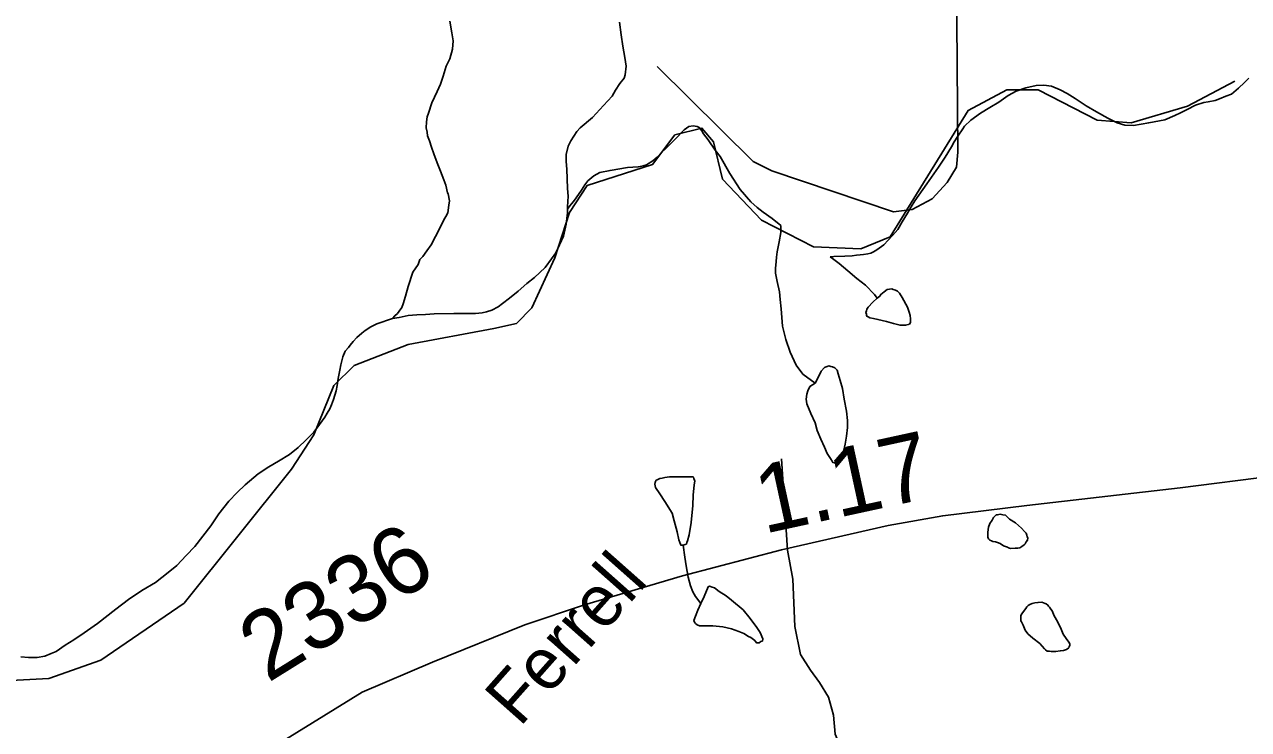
# Model space of a CAD drawing. Extents: x 2001466 to 31450019, y -30647475 to 847247.
# Drawn here: x 2192710 to 2197224, y 772361 to 774962 of the extents above; entities that cross this region are included whole.
import ezdxf

# ---------------------------------------------------------------- set-up
doc = ezdxf.new("R2010")
doc.units = 0
for name, color, linetype in [('Exist Hydrographic Creek Single Shore', 7, 'Continuous'), ('Exist Hydrographic Misc Water Feature', 7, 'Continuous'), ('Exist Road Non-System Type 51', 7, 'Continuous'), ('Exist Road Secondary Mileage Hundredths English Label', 7, 'Continuous'), ('Exist Road Secondary Type 51 Attributed', 7, 'Continuous'), ('Exist Road Secondary Type 51 Label', 7, 'Continuous'), ('Exist Road Secondary Type 51 Number Label', 7, 'Continuous')]:
    doc.layers.add(name, color=color, linetype=linetype)

msp = doc.modelspace()

# ---------------------------------------------------------------- linework, layer by layer
at = {"layer": 'Exist Hydrographic Creek Single Shore'}
for points in [[(2194665.1, 774101), (2194719, 774267.8), (2194785, 774368.2), (2195026, 774445.2), (2195108, 774555.1), (2195208, 774579.3), (2195250.1, 774529.1), (2195284.1, 774390.7), (2195427, 774240.1), (2195619, 774141.1), (2195794.1, 774134.2), (2195901.9, 774177.9), (2196190, 774644.3), (2196332.1, 774720.1), (2196448, 774721), (2196666, 774608.3), (2196791, 774599.2), (2196999, 774660.5), (2197173.1, 774752)], [(2194440.1, 773840.5), (2194524, 773858.5), (2194581, 773916.3), (2194665.1, 774101)], [(2189235.1, 771215), (2189251.1, 771372.1), (2189334.1, 771459), (2189923, 771669.9), (2190855, 771932.9), (2190996.1, 772002.1), (2191145.1, 772110.7), (2191527.2, 772322.6), (2192217, 772518.3), (2192800.1, 772549), (2192991, 772617.2), (2193298, 772827.5), (2193694.1, 773321.1), (2193777, 773447.4), (2193850, 773629.6), (2193925, 773703.5), (2194124.1, 773781.4), (2194440.1, 773840.5)]]:
    msp.add_lwpolyline(points, dxfattribs=at)
at = {"layer": 'Exist Hydrographic Misc Water Feature'}
for points in [[(2194277.7, 774973.2), (2194286.1, 774930.9), (2194290, 774901.2), (2194288.4, 774871), (2194278.5, 774835.1), (2194264.6, 774807.2), (2194253.1, 774770.8), (2194243.5, 774741.1), (2194231.4, 774714.9), (2194212.1, 774672.8), (2194200.2, 774634.8), (2194194.1, 774620.7), (2194192.4, 774602.8), (2194190.4, 774580.7), (2194194.5, 774564.7), (2194196.5, 774550.6), (2194202.7, 774532.6), (2194211.1, 774508.6), (2194219.1, 774484.7), (2194231.2, 774450.8), (2194243.7, 774420.9), (2194255.8, 774389.1), (2194264, 774369.2), (2194269.9, 774341.1), (2194271.8, 774337.2), (2194276.5, 774311.3), (2194274.2, 774295.4), (2194270.3, 774267.2), (2194263, 774253.3), (2194256.6, 774241.3), (2194238.8, 774205.1), (2194225, 774179.1), (2194209.9, 774148.6), (2194193.4, 774126.3), (2194178.1, 774105.9), (2194168, 774094.1)], [(2194903.5, 774969.5), (2194909.9, 774923.5), (2194916.3, 774881.6), (2194924, 774839.8), (2194928.6, 774807.5), (2194924.9, 774775.6), (2194920.8, 774763.7), (2194905, 774743.3), (2194889.6, 774719.3), (2194877.3, 774697.2), (2194845.3, 774663.1), (2194804.1, 774619), (2194758.6, 774580.5), (2194746.5, 774566.5), (2194724.5, 774532.5), (2194714.9, 774512.4), (2194707.3, 774482.3), (2194707.3, 774456.3), (2194709.4, 774428), (2194711.4, 774392.4), (2194711.8, 774356.3), (2194714.1, 774328.4), (2194712.4, 774288.5), (2194712.4, 774280.4)], [(2197224.1, 774763.7), (2197208.1, 774747.5), (2197186.6, 774727.2), (2197160.8, 774705.1), (2197140.2, 774696.9), (2197116.5, 774687.1), (2197101.1, 774680.9), (2197074.8, 774676.7), (2197058.6, 774674.3), (2197028.5, 774664.3), (2196996.9, 774648.3), (2196973.3, 774636.1), (2196951.2, 774625.6), (2196915.3, 774609.6), (2196855.4, 774599.1), (2196799.2, 774588.6), (2196767.7, 774590.5), (2196739.2, 774598.4), (2196705.3, 774616.1), (2196663.3, 774639.9), (2196624.7, 774661.5), (2196584.8, 774689.1), (2196554.6, 774707.1), (2196528.4, 774720.8), (2196496.8, 774734.4), (2196468.5, 774738.3), (2196440.4, 774736), (2196402.7, 774728), (2196367, 774715.5), (2196336.7, 774699.4), (2196302.8, 774675.3), (2196269.4, 774654.8), (2196235.4, 774634.8), (2196199.5, 774608.6), (2196175.9, 774586.6), (2196169.5, 774576.2), (2196151.9, 774550.1), (2196138.2, 774528.2), (2196128.3, 774510.2), (2196104.5, 774472), (2196080.7, 774435.8), (2196037.3, 774373.5), (2195993.6, 774311.1), (2195979.9, 774289.2), (2195965.9, 774265), (2195946.2, 774233), (2195930.4, 774205), (2195910.8, 774182.9), (2195878.6, 774148.4), (2195853.1, 774130.3), (2195841, 774122.4), (2195831, 774118.2), (2195819.5, 774115.1), (2195803.5, 774113.4), (2195791, 774112.1), (2195778.3, 774110.4), (2195761.9, 774108.8), (2195735.2, 774107.1), (2195694.2, 774105.6), (2195681.3, 774104.3)], [(2195498.6, 774220), (2195466.4, 774245.5), (2195433.8, 774269.5), (2195412.1, 774287), (2195387.9, 774306.9), (2195349.5, 774352.8), (2195311.4, 774412.5), (2195274.9, 774474), (2195256.4, 774497.9), (2195230.4, 774536), (2195214.2, 774557.9), (2195208, 774569.7), (2195198, 774581.4), (2195189.8, 774585.5), (2195176.1, 774587.5), (2195160.1, 774585.5), (2195141.8, 774573.2), (2195136.3, 774567.2), (2195118.4, 774547.2), (2195098.5, 774527.1), (2195074.4, 774504.7), (2195058.6, 774488.9), (2195042.8, 774472.6), (2195027.2, 774458.3), (2195003.2, 774444.1), (2194991.1, 774440.2), (2194980.8, 774438.1), (2194972.8, 774436.1), (2194933.5, 774433.9), (2194869.3, 774423.4), (2194831.4, 774415.3), (2194809.6, 774402.8), (2194787.7, 774385), (2194775.8, 774370.5), (2194763.7, 774350.9), (2194744, 774322.6), (2194734, 774308.3), (2194726.4, 774300.6), (2194720.4, 774292.5), (2194712.4, 774280.4)], [(2194712.4, 774280.4), (2194712.6, 774266.5), (2194706.9, 774224.4), (2194697.1, 774180.4), (2194669.4, 774119.3), (2194653.4, 774097.3)], [(2195498.6, 774220), (2195498.6, 774211.9), (2195498.6, 774194), (2195492.9, 774160), (2195489, 774141.5), (2195485.1, 774123), (2195483, 774103)], [(2194168, 774094.1), (2194162.1, 774075.9), (2194142, 774047.7), (2194124.3, 773995.5), (2194114.7, 773959.7), (2194106.5, 773931.7), (2194100.8, 773917.6), (2194091.3, 773903.6), (2194084.8, 773895.3), (2194074.9, 773887.4), (2194067.3, 773877.2)], [(2194653.4, 774097.3), (2194629.8, 774065.3), (2194590.2, 774028.7), (2194562.3, 774006.5), (2194530.3, 773978.4), (2194498.4, 773952.4), (2194472.5, 773932), (2194456.9, 773919.8), (2194432.7, 773907.6)], [(2195626.1, 773638), (2195580, 773671.8), (2195555.8, 773705.4), (2195533.7, 773753.4), (2195517.1, 773799.4), (2195504.5, 773849.1), (2195500.2, 773913), (2195496.1, 773947.3), (2195494.1, 773975.2), (2195485.9, 774013), (2195479.3, 774044.8), (2195479.5, 774061), (2195481.2, 774087.1), (2195483, 774103)], [(2195854, 773951.7), (2195844.3, 773965.3), (2195811.7, 773999.4), (2195779.5, 774025), (2195745.5, 774052.9), (2195713.5, 774080.4), (2195689.3, 774098.3), (2195681.3, 774104.3)], [(2195854, 773951.7), (2195864.2, 773959.5), (2195868.1, 773965.8), (2195879.6, 773975.8), (2195891.5, 773983.7), (2195899.9, 773985.7), (2195908.1, 773986.1), (2195913.6, 773984), (2195921.8, 773982), (2195929.6, 773978), (2195936, 773970.1), (2195946, 773954), (2195966.5, 773918.4), (2195972.5, 773900.5), (2195976.4, 773888.6), (2195976.6, 773876.4), (2195976.6, 773868.7), (2195976.8, 773862.5), (2195972.9, 773856.6), (2195968.6, 773854.4), (2195958.9, 773852.3), (2195948.7, 773852.2), (2195938.8, 773852.1), (2195914.9, 773858.1), (2195888.4, 773865.7), (2195872.6, 773869.7), (2195856.6, 773873.8), (2195840.6, 773877.4), (2195826.7, 773879.5), (2195820.5, 773883.3), (2195816.6, 773885.5), (2195814.6, 773889.5), (2195814.4, 773893.2), (2195812.5, 773899.5), (2195814.4, 773905.3), (2195816.2, 773911.2), (2195820.5, 773919.4), (2195838.4, 773937.4), (2195854, 773951.7)], [(2194432.7, 773907.6), (2194413.1, 773901.6), (2194397.1, 773897.6), (2194372.9, 773895.5), (2194335.1, 773895.2), (2194292.9, 773895.1), (2194221.1, 773894.6), (2194189.1, 773892), (2194156.9, 773890), (2194125.2, 773887.5), (2194091.3, 773881.3), (2194067.3, 773877.2)], [(2194067.3, 773877.2), (2194009.1, 773856.8), (2193987.4, 773846.7), (2193965.6, 773832.6), (2193953.7, 773822.6), (2193935.7, 773806.6), (2193922, 773792.5), (2193910.3, 773778.4), (2193904.1, 773770.4), (2193892, 773756), (2193884, 773736.1), (2193876.4, 773706.1), (2193872.7, 773686), (2193866.8, 773656), (2193863.1, 773630.2), (2193858.8, 773610.1), (2193849.2, 773578), (2193841.6, 773558), (2193835.4, 773543.9), (2193826, 773527.9), (2193817.8, 773513.7), (2193798.1, 773485.5), (2193776.4, 773457.5), (2193748.5, 773429.3), (2193718.5, 773400.9), (2193686.6, 773374.9), (2193647, 773350.5), (2193611.3, 773330.4), (2193571.1, 773304), (2193523.7, 773263.7), (2193494, 773235.7), (2193463.9, 773203.3), (2193426.3, 773157), (2193397, 773112.8), (2193367.3, 773074.7), (2193337.6, 773036.6), (2193305.6, 773002.5), (2193271.9, 772966.2), (2193239.7, 772939.8), (2193192.6, 772903.5), (2193142.6, 772873.4), (2193092.9, 772841.1), (2193047, 772804.6), (2192979.1, 772752.4), (2192929.7, 772717.7), (2192891.8, 772691.8), (2192859.8, 772671.5), (2192826, 772649), (2192808.1, 772641.2), (2192784.3, 772631), (2192756.4, 772626.7), (2192724, 772626.7), (2192696.4, 772628.5)], [(2195626.1, 773638), (2195606.3, 773626), (2195598.5, 773609.7), (2195594.4, 773597.8), (2195592.7, 773579.8), (2195594.8, 773562.1), (2195609.3, 773526.2), (2195625.3, 773492.1), (2195633.3, 773464.1), (2195645.8, 773432.2), (2195659.6, 773402.5), (2195670.2, 773378.6), (2195682.3, 773360.6), (2195688.5, 773350.8), (2195690.3, 773346.4), (2195696.3, 773344.7), (2195702.4, 773342.6), (2195708.4, 773342.9), (2195716.2, 773349), (2195720.1, 773356.9), (2195726, 773369), (2195735.8, 773412.9), (2195741.6, 773442.9), (2195745.3, 773475.2), (2195745.3, 773501.2), (2195740.8, 773535.1), (2195732.8, 773578.9), (2195726.2, 773618.9), (2195718, 773648.9), (2195710.2, 773672.8), (2195706.1, 773686.8), (2195697.7, 773694.6), (2195689.9, 773698.6), (2195683.8, 773700.3), (2195675.6, 773702.4), (2195669.8, 773700.4), (2195665.5, 773698.2), (2195659.8, 773696.3), (2195648.1, 773682.2), (2195634.3, 773654.2), (2195626.1, 773638)], [(2195106.7, 773292.6), (2195088.9, 773292.5), (2195070.7, 773290.3), (2195061, 773288.2), (2195053, 773286.5), (2195043, 773282.3), (2195039.3, 773280.1), (2195036.8, 773276.4), (2195035, 773272.2), (2195034.8, 773266.1), (2195035, 773260), (2195037, 773254), (2195053, 773230.1), (2195071.5, 773202.6), (2195097.7, 773158.9), (2195106.1, 773130.8), (2195116.6, 773090.7), (2195122.5, 773061), (2195126.4, 773051.1), (2195128.5, 773045.1), (2195130.7, 773040.7), (2195138.3, 773041.2)], [(2195138.3, 773041.2), (2195146.3, 773043.2), (2195150.6, 773045), (2195152.5, 773051.2), (2195154.7, 773057), (2195160.5, 773079.2), (2195168.1, 773125.1), (2195173.8, 773187.1), (2195175.4, 773225), (2195179.3, 773263.4), (2195181.2, 773277.3), (2195181, 773281), (2195178.5, 773287), (2195177.1, 773291.3), (2195172.8, 773293.2), (2195168.9, 773292.9), (2195157, 773293.1), (2195128.9, 773292.9), (2195106.7, 773292.6)], [(2196264.1, 773106.8), (2196269.8, 773120.5), (2196277.6, 773132.7), (2196283.5, 773142.8), (2196289.3, 773148.8), (2196293.4, 773152.7), (2196297.3, 773152.9), (2196307.3, 773155), (2196317.2, 773153.1), (2196327, 773151.2), (2196341.8, 773137.2), (2196363.7, 773123.4), (2196385.9, 773103.4), (2196398, 773091.4), (2196403.7, 773085.7), (2196405.8, 773077.7), (2196407.8, 773071.7), (2196410.1, 773067.7), (2196408, 773059.9), (2196403.9, 773053.6), (2196400, 773045.7), (2196395.9, 773041.8), (2196388.1, 773035.7), (2196380.3, 773031.6), (2196372.3, 773029.6), (2196362.5, 773029.4), (2196346.3, 773029), (2196338.1, 773031.1), (2196334.2, 773033.3), (2196319.8, 773039.1), (2196307.9, 773047), (2196298.1, 773050.9), (2196290.3, 773052.9), (2196280.1, 773054.9), (2196276.2, 773056.7), (2196270, 773058.8), (2196264.3, 773064.6), (2196261.8, 773070.6), (2196261.8, 773088.9), (2196264.1, 773106.8)], [(2195204.1, 772825.6), (2195183.8, 772851.3), (2195174, 772869.4), (2195165.8, 772891.4), (2195157, 772923.1), (2195149.2, 772964.9), (2195144.7, 772997.2), (2195138.3, 773041.2)], [(2195204.1, 772825.6), (2195192.5, 772801.4), (2195184.1, 772779.5), (2195178.5, 772763.3), (2195180.4, 772757.3), (2195184.5, 772751.4), (2195190.6, 772747.3), (2195198.6, 772743.6), (2195248.2, 772743.9), (2195284.5, 772740), (2195316.5, 772732.3), (2195344.6, 772722.4), (2195362.9, 772714.8), (2195379.1, 772704.6), (2195388.5, 772700.7), (2195402.8, 772688.8), (2195409, 772681), (2195418.8, 772681.2), (2195424.6, 772685.2), (2195430.9, 772687.1), (2195432.8, 772695.3), (2195422.7, 772719.1), (2195410.2, 772736.8), (2195386.2, 772770.9), (2195360, 772802.4), (2195317.5, 772838.4), (2195297.7, 772854), (2195271.8, 772870.1), (2195253.8, 772883.8), (2195245.6, 772885.8), (2195239.6, 772888), (2195235.5, 772889.7), (2195231.4, 772887.5), (2195215.6, 772851.4), (2195204.1, 772825.6)], [(2196519.8, 772756.6), (2196532.5, 772730.7), (2196540.1, 772712.5), (2196550.5, 772696.7), (2196560.6, 772683.1), (2196564.3, 772676.9), (2196564.5, 772670.7), (2196562.6, 772667), (2196560.8, 772662.8), (2196552.8, 772656.7), (2196540.7, 772652.8), (2196529, 772650.6), (2196512.8, 772648.5), (2196496.6, 772648.5), (2196489, 772650.5), (2196480.8, 772650.1), (2196474.7, 772654.3), (2196470.8, 772658.1), (2196454.4, 772678), (2196428.3, 772697.8), (2196410.3, 772713.9), (2196400.2, 772727.6), (2196392.2, 772745.9), (2196386.1, 772757.7), (2196384.2, 772761.6), (2196383.8, 772769.8), (2196384, 772775.5), (2196383.6, 772781.6), (2196387.7, 772787.5), (2196397.8, 772801.8), (2196402.1, 772807.6), (2196405.5, 772813.6), (2196411.5, 772818), (2196417.6, 772821.9), (2196425.4, 772826), (2196435.5, 772827.7), (2196447.4, 772830), (2196461.5, 772830.3), (2196473.6, 772826), (2196477.5, 772824.2), (2196483.7, 772820.1), (2196485.5, 772816.5), (2196489.6, 772812.3), (2196500.1, 772796.5), (2196505.8, 772782.6), (2196519.8, 772756.6)]]:
    msp.add_lwpolyline(points, dxfattribs=at)
at = {"layer": 'Exist Road Non-System Type 51'}
for points in [[(2195042.7, 774806), (2195396.4, 774456.2), (2195465.5, 774421.7), (2195914.2, 774270.6), (2195983.2, 774279.2), (2196056.5, 774318.1), (2196112.6, 774378.5), (2196147.1, 774434.7), (2196151.4, 774490.8), (2196134.9, 776753.5)], [(2195500.8, 773359.4), (2195523.1, 773022.5), (2195543.1, 772915.4), (2195550.6, 772741.1), (2195571.9, 772637.9), (2195608.2, 772580.2), (2195641.6, 772534.7), (2195675, 772480.1), (2195693.2, 772413.3), (2195699.2, 772343.5), (2195717.4, 772301), (2195725.6, 772281.5)]]:
    msp.add_lwpolyline(points, dxfattribs=at)
at = {"layer": 'Exist Road Secondary Type 51 Attributed'}
msp.add_lwpolyline([(2192715.3, 771477.9), (2192932.6, 771696.2), (2193252.8, 772001.9), (2193408.8, 772131.8), (2193672.4, 772324.4), (2193955, 772498.3), (2194214.5, 772609.3), (2194554.5, 772747.5), (2194774.3, 772820.8), (2195136.3, 772927.6), (2195501.5, 773023.9), (2195895, 773114), (2196095.9, 773149.6), (2196405.6, 773187.3), (2196971.7, 773252.2), (2197319.1, 773296.2), (2197524.2, 773325.5), (2197650.8, 773365.3), (2197820.3, 773457.4), (2198143.7, 773677.3)], dxfattribs=at)

# ---------------------------------------------------------------- texts
at = {"layer": 'Exist Road Secondary Mileage Hundredths English Label'}
msp.add_text('1.17', height=250, rotation=12.273, dxfattribs=at).set_placement((2195435.9, 773082.3))
at = {"layer": 'Exist Road Secondary Type 51 Label'}
msp.add_text('Ferrell', height=190, rotation=48.4497, dxfattribs=at).set_placement((2194536.2, 772366.6))
at = {"layer": 'Exist Road Secondary Type 51 Number Label'}
msp.add_text('2336', height=250, rotation=31.918, dxfattribs=at).set_placement((2193606.6, 772531.1))

doc.saveas('drawing.dxf')
